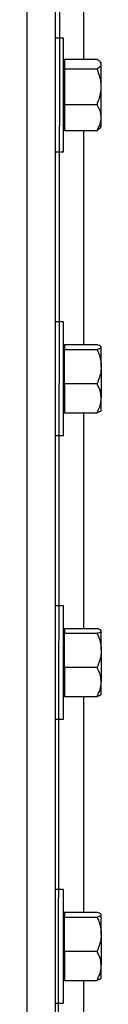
# Model space of a CAD drawing. Header units: inches. Extents: x 170 to 284, y 215 to 248.
# Tile 745 of 1056: x 231.4014 to 231.4463, y 222.1181 to 222.712. Entities that reach past the tile are written whole.
import ezdxf

# ---------------------------------------------------------------- set-up
doc = ezdxf.new("R2010")
doc.units = ezdxf.units.IN
doc.header["$LTSCALE"] = 0.25
doc.header["$MEASUREMENT"] = 0
doc.layers.add('RH TOP OF HOOD', color=7, linetype='Continuous')

msp = doc.modelspace()

# ---------------------------------------------------------------- linework, layer by layer
at = {"layer": 'RH TOP OF HOOD'}
for p, q in [((231.4185, 220.1328), (231.42309, 224.39343)), ((231.40138, 224.34448), (231.40138, 220.1328)), ((231.4185, 224.34876), (231.4185, 220.1328)), ((231.43562, 222.81732), (231.43562, 222.68815)), ((231.42357, 222.7009), (231.4185, 222.7009)), ((231.42357, 222.66666), (231.42357, 222.7009)), ((231.42412, 222.68815), (231.42412, 222.68525)), ((231.42412, 222.68815), (231.44377, 222.68815)), ((231.44634, 222.68592), (231.44573, 222.68663)), ((231.42412, 222.68592), (231.42357, 222.68592)), ((231.42412, 222.68525), (231.42412, 222.68235)), ((231.42412, 222.68235), (231.42412, 222.6716)), ((231.42412, 222.68235), (231.44377, 222.68235)), ((231.44634, 222.68525), (231.44634, 222.68592)), ((231.44634, 222.6716), (231.44634, 222.68525)), ((231.42412, 222.6716), (231.42412, 222.66085)), ((231.44634, 222.65301), (231.44634, 222.6716)), ((231.42357, 222.63241), (231.42357, 222.66666)), ((231.42412, 222.66085), (231.42412, 222.65301)), ((231.42412, 222.66085), (231.44377, 222.66085)), ((231.42412, 222.65301), (231.42412, 222.64516)), ((231.44634, 222.64739), (231.44634, 222.65301)), ((231.42357, 222.64739), (231.42412, 222.64739)), ((231.42412, 222.64516), (231.44377, 222.64516)), ((231.43562, 222.64516), (231.43562, 222.51599)), ((231.44573, 222.64668), (231.44634, 222.64739)), ((231.4185, 222.63241), (231.42357, 222.63241)), ((231.42357, 222.52969), (231.4185, 222.52969)), ((231.42357, 222.49545), (231.42357, 222.52969)), ((231.42412, 222.51471), (231.42357, 222.51471)), ((231.42412, 222.51599), (231.42412, 222.51455)), ((231.42412, 222.51599), (231.44377, 222.51599)), ((231.42412, 222.51455), (231.42412, 222.5131)), ((231.44634, 222.51471), (231.44615, 222.51493)), ((231.44634, 222.51455), (231.44634, 222.51471)), ((231.44634, 222.50283), (231.44634, 222.51455)), ((231.42412, 222.50283), (231.42412, 222.5131)), ((231.42412, 222.5131), (231.44377, 222.5131)), ((231.42412, 222.49255), (231.42412, 222.50283)), ((231.44634, 222.50283), (231.44634, 222.48373)), ((231.42357, 222.46121), (231.42357, 222.49545)), ((231.42412, 222.49255), (231.42412, 222.48373)), ((231.42412, 222.49255), (231.44377, 222.49255)), ((231.42412, 222.48373), (231.42412, 222.47491)), ((231.44634, 222.47619), (231.44634, 222.48373)), ((231.42357, 222.47619), (231.42412, 222.47619)), ((231.42412, 222.47491), (231.44377, 222.47491)), ((231.43562, 222.47491), (231.43562, 222.34479)), ((231.44615, 222.47597), (231.44634, 222.47619)), ((231.4185, 222.46121), (231.42357, 222.46121)), ((231.42357, 222.35848), (231.4185, 222.35848)), ((231.42357, 222.32424), (231.42357, 222.35848)), ((231.42412, 222.3435), (231.42357, 222.3435)), ((231.42412, 222.34479), (231.42412, 222.34334)), ((231.42412, 222.34479), (231.44377, 222.34479)), ((231.42412, 222.34334), (231.42412, 222.34189)), ((231.44634, 222.3435), (231.44615, 222.34373)), ((231.44634, 222.34334), (231.44634, 222.3435)), ((231.44634, 222.33162), (231.44634, 222.34334)), ((231.42412, 222.33162), (231.42412, 222.34189)), ((231.42412, 222.34189), (231.44377, 222.34189)), ((231.42412, 222.32135), (231.42412, 222.33162)), ((231.44634, 222.33162), (231.44634, 222.31252)), ((231.42357, 222.29), (231.42357, 222.32424)), ((231.42412, 222.32135), (231.42412, 222.31252)), ((231.42412, 222.32135), (231.44377, 222.32135)), ((231.42412, 222.31252), (231.42412, 222.3037)), ((231.44634, 222.30498), (231.44634, 222.31252)), ((231.42357, 222.30498), (231.42412, 222.30498)), ((231.42412, 222.3037), (231.44377, 222.3037)), ((231.43562, 222.3037), (231.43562, 222.17358)), ((231.44615, 222.30476), (231.44634, 222.30498)), ((231.4185, 222.29), (231.42357, 222.29)), ((231.42357, 222.18728), (231.4185, 222.18728)), ((231.42357, 222.15304), (231.42357, 222.18728)), ((231.42412, 222.1723), (231.42357, 222.1723)), ((231.42412, 222.17358), (231.42412, 222.17213)), ((231.42412, 222.17358), (231.44377, 222.17358)), ((231.42412, 222.17213), (231.42412, 222.17069)), ((231.42412, 222.16041), (231.42412, 222.17069)), ((231.42412, 222.17069), (231.44377, 222.17069)), ((231.44634, 222.1723), (231.44615, 222.17252)), ((231.44634, 222.17213), (231.44634, 222.1723)), ((231.44634, 222.16041), (231.44634, 222.17213)), ((231.42412, 222.15014), (231.42412, 222.16041)), ((231.44634, 222.16041), (231.44634, 222.14132)), ((231.42357, 222.1188), (231.42357, 222.15304)), ((231.42412, 222.15014), (231.42412, 222.14132)), ((231.42412, 222.15014), (231.44377, 222.15014)), ((231.42412, 222.14132), (231.42412, 222.13249)), ((231.44634, 222.13378), (231.44634, 222.14132)), ((231.42357, 222.13378), (231.42412, 222.13378)), ((231.42412, 222.13249), (231.44377, 222.13249)), ((231.43562, 222.13249), (231.43562, 222.00364)), ((231.44615, 222.13355), (231.44634, 222.13378)), ((231.4185, 222.1188), (231.42357, 222.1188))]:
    msp.add_line(p, q, dxfattribs=at)
for points, knots in [([(231.44634, 222.68525), (231.44624, 222.68566), (231.44604, 222.68648), (231.44489, 222.68744), (231.44402, 222.68799), (231.44377, 222.68815)], [0, 0, 0, 0, 0.406291, 0.827266, 1, 1, 1, 1]), ([(231.44377, 222.68235), (231.44445, 222.6828), (231.44582, 222.68372), (231.44633, 222.68472), (231.44634, 222.68524), (231.44634, 222.68525)], [0, 0, 0, 0, 0.484341, 0.986328, 1, 1, 1, 1]), ([(231.44634, 222.6716), (231.44634, 222.67185), (231.44632, 222.67346), (231.4459, 222.67646), (231.44487, 222.67978), (231.44404, 222.68171), (231.44377, 222.68235)], [0, 0, 0, 0, 0.066532, 0.435283, 0.814551, 1, 1, 1, 1]), ([(231.44377, 222.66085), (231.44415, 222.66176), (231.44506, 222.66392), (231.4461, 222.6675), (231.44626, 222.67022), (231.44634, 222.6716)], [0, 0, 0, 0, 0.26546, 0.628076, 1, 1, 1, 1]), ([(231.44634, 222.65301), (231.44624, 222.6541), (231.44604, 222.65634), (231.44489, 222.65894), (231.44402, 222.66042), (231.44377, 222.66085)], [0, 0, 0, 0, 0.406291, 0.827266, 1, 1, 1, 1]), ([(231.44377, 222.64516), (231.44445, 222.64638), (231.44582, 222.64886), (231.44633, 222.65158), (231.44634, 222.65297), (231.44634, 222.65301)], [0, 0, 0, 0, 0.484341, 0.986328, 1, 1, 1, 1]), ([(231.4457, 222.6467), (231.44535, 222.64635), (231.44484, 222.64582), (231.44403, 222.64532), (231.44377, 222.64516)], [0, 0, 0, 0, 0.681659, 1, 1, 1, 1]), ([(231.44634, 222.51455), (231.44624, 222.51475), (231.44604, 222.51516), (231.44489, 222.51564), (231.44402, 222.51591), (231.44377, 222.51599)], [0, 0, 0, 0, 0.406291, 0.827266, 1, 1, 1, 1]), ([(231.44377, 222.5131), (231.44445, 222.51332), (231.44582, 222.51378), (231.44633, 222.51428), (231.44634, 222.51454), (231.44634, 222.51455)], [0, 0, 0, 0, 0.484341, 0.986328, 1, 1, 1, 1]), ([(231.44377, 222.5131), (231.44415, 222.51223), (231.44506, 222.51017), (231.4461, 222.50674), (231.44626, 222.50414), (231.44634, 222.50283)], [0, 0, 0, 0, 0.26546, 0.628076, 1, 1, 1, 1]), ([(231.44634, 222.50283), (231.44634, 222.50259), (231.44632, 222.50105), (231.4459, 222.49818), (231.44487, 222.49501), (231.44404, 222.49316), (231.44377, 222.49255)], [0, 0, 0, 0, 0.066532, 0.435283, 0.814551, 1, 1, 1, 1]), ([(231.44634, 222.48373), (231.44624, 222.48497), (231.44604, 222.48748), (231.44489, 222.4904), (231.44402, 222.49207), (231.44377, 222.49255)], [0, 0, 0, 0, 0.406291, 0.827266, 1, 1, 1, 1]), ([(231.44377, 222.47491), (231.44445, 222.47628), (231.44582, 222.47907), (231.44633, 222.48212), (231.44634, 222.48369), (231.44634, 222.48373)], [0, 0, 0, 0, 0.484341, 0.986328, 1, 1, 1, 1]), ([(231.44608, 222.47602), (231.44603, 222.47593), (231.44585, 222.47563), (231.44488, 222.47526), (231.44402, 222.47498), (231.44377, 222.47491)], [0, 0, 0, 0, 0.237471, 0.77815, 1, 1, 1, 1]), ([(231.44634, 222.34334), (231.44624, 222.34354), (231.44604, 222.34395), (231.44489, 222.34443), (231.44402, 222.34471), (231.44377, 222.34479)], [0, 0, 0, 0, 0.406291, 0.827266, 1, 1, 1, 1]), ([(231.44377, 222.34189), (231.44445, 222.34212), (231.44582, 222.34258), (231.44633, 222.34308), (231.44634, 222.34333), (231.44634, 222.34334)], [0, 0, 0, 0, 0.484341, 0.986328, 1, 1, 1, 1]), ([(231.44377, 222.34189), (231.44415, 222.34102), (231.44506, 222.33897), (231.4461, 222.33554), (231.44626, 222.33294), (231.44634, 222.33162)], [0, 0, 0, 0, 0.26546, 0.628076, 1, 1, 1, 1]), ([(231.44634, 222.33162), (231.44634, 222.33139), (231.44632, 222.32985), (231.4459, 222.32697), (231.44487, 222.3238), (231.44404, 222.32195), (231.44377, 222.32135)], [0, 0, 0, 0, 0.066532, 0.435283, 0.814551, 1, 1, 1, 1]), ([(231.44634, 222.31252), (231.44624, 222.31376), (231.44604, 222.31627), (231.44489, 222.3192), (231.44402, 222.32086), (231.44377, 222.32135)], [0, 0, 0, 0, 0.406291, 0.827266, 1, 1, 1, 1]), ([(231.44377, 222.3037), (231.44445, 222.30507), (231.44582, 222.30787), (231.44633, 222.31092), (231.44634, 222.31248), (231.44634, 222.31252)], [0, 0, 0, 0, 0.484341, 0.986328, 1, 1, 1, 1]), ([(231.44608, 222.30482), (231.44603, 222.30472), (231.44585, 222.30442), (231.44488, 222.30405), (231.44402, 222.30378), (231.44377, 222.3037)], [0, 0, 0, 0, 0.237471, 0.77815, 1, 1, 1, 1]), ([(231.44634, 222.17213), (231.44624, 222.17234), (231.44604, 222.17275), (231.44489, 222.17323), (231.44402, 222.1735), (231.44377, 222.17358)], [0, 0, 0, 0, 0.406291, 0.827266, 1, 1, 1, 1]), ([(231.44377, 222.17069), (231.44445, 222.17091), (231.44582, 222.17137), (231.44633, 222.17187), (231.44634, 222.17213), (231.44634, 222.17213)], [0, 0, 0, 0, 0.484341, 0.986328, 1, 1, 1, 1]), ([(231.44377, 222.17069), (231.44415, 222.16982), (231.44506, 222.16776), (231.4461, 222.16433), (231.44626, 222.16173), (231.44634, 222.16041)], [0, 0, 0, 0, 0.2654599, 0.6280765, 1, 1, 1, 1]), ([(231.44634, 222.16041), (231.44634, 222.16018), (231.44632, 222.15864), (231.4459, 222.15577), (231.44487, 222.15259), (231.44404, 222.15075), (231.44377, 222.15014)], [0, 0, 0, 0, 0.066532, 0.435283, 0.814551, 1, 1, 1, 1]), ([(231.44634, 222.14132), (231.44624, 222.14255), (231.44604, 222.14507), (231.44489, 222.14799), (231.44402, 222.14966), (231.44377, 222.15014)], [0, 0, 0, 0, 0.406291, 0.827266, 1, 1, 1, 1]), ([(231.44377, 222.13249), (231.44445, 222.13386), (231.44582, 222.13666), (231.44633, 222.13971), (231.44634, 222.14128), (231.44634, 222.14132)], [0, 0, 0, 0, 0.484341, 0.986328, 1, 1, 1, 1]), ([(231.44608, 222.13361), (231.44603, 222.13352), (231.44585, 222.13322), (231.44488, 222.13285), (231.44402, 222.13257), (231.44377, 222.13249)], [0, 0, 0, 0, 0.237471, 0.77815, 1, 1, 1, 1])]:
    msp.add_open_spline(points, degree=3, knots=knots, dxfattribs=at)

doc.saveas('drawing.dxf')
